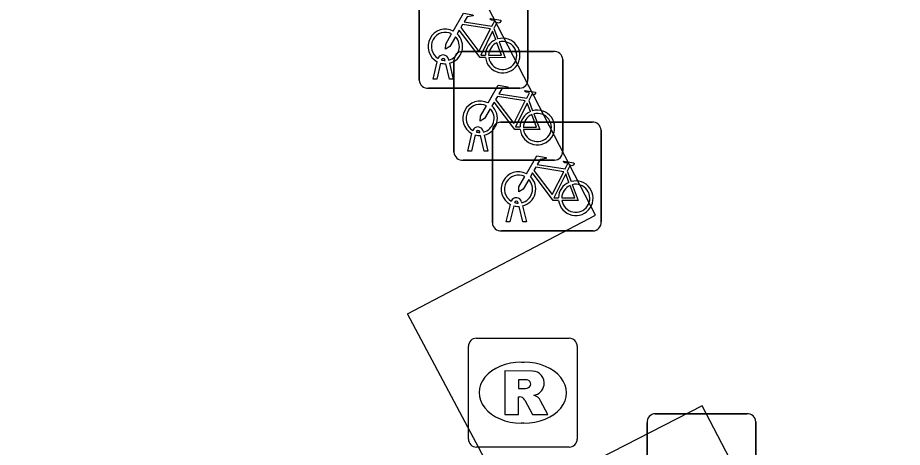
# Model space of a CAD drawing. Extents: x 162880 to 165536, y 384011 to 385179.
# Drawn here: x 163028.49 to 163036.61, y 384203.1 to 384207.05 of the extents above; entities that cross this region are included whole.
import ezdxf

# ---------------------------------------------------------------- set-up
doc = ezdxf.new("R2010")
doc.units = 0
for name, color, linetype in [('IMGEO_Fietsenrek', 7, 'Continuous'), ('IMGEO_Rijbaan_lokaal_open', 7, 'Continuous'), ('IMGEO_Rioolput', 7, 'Continuous')]:
    doc.layers.add(name, color=color, linetype=linetype)

msp = doc.modelspace()

# ---------------------------------------------------------------- linework, layer by layer
at = {"layer": 'IMGEO_Fietsenrek'}
for p, q in [((163032.1765, 384206.4719), (163032.1765, 384207.3128)), ((163032.1765, 384207.3128), (163032.1765, 384206.4719)), ((163033.1755, 384207.3221), (163033.1755, 384206.4812)), ((163033.1755, 384206.4812), (163033.1755, 384207.3221)), ((163032.8632, 384206.9462), (163032.8995, 384206.851)), ((163032.5699, 384206.7355), (163033.4108, 384206.7355)), ((163033.4108, 384206.7355), (163032.5699, 384206.7355)), ((163032.3035, 384206.4813), (163032.3418, 384206.6413)), ((163032.3722, 384206.6291), (163032.3369, 384206.4813)), ((163032.4139, 384206.6529), (163032.4129, 384206.6572)), ((163032.455, 384206.4813), (163032.4211, 384206.623)), ((163032.4446, 384206.6644), (163032.4464, 384206.6565)), ((163032.4534, 384206.6273), (163032.4884, 384206.4813)), ((163032.4955, 384205.8109), (163032.4955, 384206.6518)), ((163032.4955, 384206.6518), (163032.4955, 384205.8109)), ((163033.4945, 384206.6611), (163033.4945, 384205.8202)), ((163033.4945, 384205.8202), (163033.4945, 384206.6611)), ((163032.3369, 384206.4813), (163032.3035, 384206.4813)), ((163032.4884, 384206.4813), (163032.455, 384206.4813)), ((163033.1011, 384206.3975), (163032.2602, 384206.3975)), ((163032.2602, 384206.3975), (163033.1011, 384206.3975)), ((163033.1822, 384206.2852), (163033.2185, 384206.19)), ((163032.9229, 384206.0855), (163033.7638, 384206.0855)), ((163033.7638, 384206.0855), (163032.9229, 384206.0855)), ((163032.6225, 384205.8203), (163032.6608, 384205.9803)), ((163032.6912, 384205.9681), (163032.6559, 384205.8203)), ((163032.7329, 384205.9919), (163032.7319, 384205.9962)), ((163032.774, 384205.8203), (163032.7401, 384205.962)), ((163032.7636, 384206.0034), (163032.7654, 384205.9955)), ((163032.7724, 384205.9663), (163032.8074, 384205.8203)), ((163032.8485, 384205.1609), (163032.8485, 384206.0018)), ((163032.8485, 384206.0018), (163032.8485, 384205.1609)), ((163033.8475, 384206.0111), (163033.8475, 384205.1702)), ((163033.8475, 384205.1702), (163033.8475, 384206.0111)), ((163032.6559, 384205.8203), (163032.6225, 384205.8203)), ((163032.8074, 384205.8203), (163032.774, 384205.8203)), ((163033.4201, 384205.7365), (163032.5792, 384205.7365)), ((163032.5792, 384205.7365), (163033.4201, 384205.7365)), ((163033.5352, 384205.6352), (163033.5715, 384205.54)), ((163032.9755, 384205.1703), (163033.0138, 384205.3303)), ((163033.0442, 384205.3181), (163033.0089, 384205.1703)), ((163033.0859, 384205.3419), (163033.0849, 384205.3462)), ((163033.127, 384205.1703), (163033.0931, 384205.312)), ((163033.1166, 384205.3534), (163033.1184, 384205.3455)), ((163033.1254, 384205.3163), (163033.1604, 384205.1703)), ((163033.0089, 384205.1703), (163032.9755, 384205.1703)), ((163033.1604, 384205.1703), (163033.127, 384205.1703)), ((163033.7731, 384205.0865), (163032.9322, 384205.0865)), ((163032.9322, 384205.0865), (163033.7731, 384205.0865)), ((163034.3449, 384203.4075), (163035.1858, 384203.4075)), ((163035.1858, 384203.4075), (163034.3449, 384203.4075)), ((163034.2705, 384202.4829), (163034.2705, 384203.3238)), ((163034.2705, 384203.3238), (163034.2705, 384202.4829)), ((163035.2695, 384203.3331), (163035.2695, 384202.4922)), ((163035.2695, 384202.4922), (163035.2695, 384203.3331))]:
    msp.add_line(p, q, dxfattribs=at)
for points in [[(163032.4891, 384206.9232), (163032.5838, 384207.0867), (163032.67, 384207.0729), (163032.6717, 384207.0642), (163032.6156, 384207.0533), (163032.5894, 384207.008), (163032.8446, 384206.9672)], [(163032.8446, 384206.9672), (163032.8696, 384207.016), (163032.8645, 384207.02), (163032.8413, 384207.0237), (163032.8286, 384207.0312), (163032.8276, 384207.0343), (163032.8298, 384207.0389), (163032.9246, 384207.0238), (163032.9269, 384207.0135), (163032.9175, 384207.0011), (163032.9051, 384206.9947), (163032.8906, 384207.0009), (163032.8632, 384206.9462)], [(163032.8317, 384206.942), (163032.5749, 384206.983), (163032.5582, 384206.9542), (163032.7252, 384206.7339), (163032.8317, 384206.942)], [(163032.5098, 384206.8707), (163032.4582, 384206.7815), (163032.4183, 384206.7555), (163032.4195, 384206.803), (163032.474, 384206.8972)], [(163032.7848, 384206.6785), (163032.7351, 384206.6786), (163032.5444, 384206.9303), (163032.5254, 384206.8975)], [(163032.8797, 384206.844), (163032.8504, 384206.9208), (163032.741, 384206.7027), (163032.7837, 384206.7026)], [(163032.8137, 384206.7025), (163032.9336, 384206.7023), (163032.8904, 384206.8159)], [(163032.9102, 384206.8228), (163032.9652, 384206.6782), (163032.8151, 384206.6785)], [(163032.8081, 384206.2622), (163032.9028, 384206.4257), (163032.989, 384206.4119), (163032.9907, 384206.4032), (163032.9346, 384206.3923), (163032.9084, 384206.347), (163033.1636, 384206.3062)], [(163033.1636, 384206.3062), (163033.1886, 384206.355), (163033.1835, 384206.359), (163033.1603, 384206.3627), (163033.1476, 384206.3702), (163033.1466, 384206.3733), (163033.1488, 384206.3779), (163033.2436, 384206.3628), (163033.2459, 384206.3525), (163033.2365, 384206.3401), (163033.2241, 384206.3337), (163033.2096, 384206.3399), (163033.1822, 384206.2852)], [(163033.1507, 384206.281), (163032.8939, 384206.322), (163032.8772, 384206.2932), (163033.0442, 384206.0729), (163033.1507, 384206.281)], [(163032.8288, 384206.2097), (163032.7772, 384206.1205), (163032.7373, 384206.0945), (163032.7385, 384206.142), (163032.793, 384206.2362)], [(163033.1038, 384206.0175), (163033.0541, 384206.0176), (163032.8634, 384206.2693), (163032.8444, 384206.2365)], [(163033.1987, 384206.183), (163033.1694, 384206.2598), (163033.06, 384206.0417), (163033.1027, 384206.0416)], [(163033.1327, 384206.0415), (163033.2526, 384206.0413), (163033.2094, 384206.1549)], [(163033.2292, 384206.1618), (163033.2842, 384206.0172), (163033.1341, 384206.0175)], [(163033.1611, 384205.6122), (163033.2558, 384205.7757), (163033.342, 384205.7619), (163033.3437, 384205.7532), (163033.2876, 384205.7423), (163033.2614, 384205.697), (163033.5166, 384205.6562)], [(163033.5166, 384205.6562), (163033.5416, 384205.705), (163033.5365, 384205.709), (163033.5133, 384205.7127), (163033.5006, 384205.7202), (163033.4996, 384205.7233), (163033.5018, 384205.7279), (163033.5966, 384205.7128), (163033.5989, 384205.7025), (163033.5895, 384205.6901), (163033.5771, 384205.6837), (163033.5626, 384205.6899), (163033.5352, 384205.6352)], [(163033.5037, 384205.631), (163033.2469, 384205.672), (163033.2302, 384205.6432), (163033.3972, 384205.4229), (163033.5037, 384205.631)], [(163033.1818, 384205.5597), (163033.1302, 384205.4705), (163033.0903, 384205.4445), (163033.0915, 384205.492), (163033.146, 384205.5862)], [(163033.4568, 384205.3675), (163033.4071, 384205.3676), (163033.2164, 384205.6193), (163033.1974, 384205.5865)], [(163033.5517, 384205.533), (163033.5224, 384205.6098), (163033.413, 384205.3917), (163033.4557, 384205.3916)], [(163033.4857, 384205.3915), (163033.6056, 384205.3913), (163033.5624, 384205.5049)], [(163033.5822, 384205.5118), (163033.6372, 384205.3672), (163033.4871, 384205.3675)]]:
    msp.add_lwpolyline(points, dxfattribs=at)
for centre, radius, start, end in [((163032.4161, 384206.7819), 0.159, 62.67661, 242.13685), ((163032.4161, 384206.7819), 0.129, 63.31916, 238.90302), ((163032.4161, 384206.7819), 0.129, 283.60429, 43.43025), ((163032.4161, 384206.7819), 0.159, 283.5766, 46.60424), ((163032.9427, 384206.6979), 0.159, 187.0065, 105.77075), ((163032.9427, 384206.6979), 0.159, 113.3408, 178.32165), ((163032.9427, 384206.6979), 0.129, 113.92302, 177.95563), ((163032.9427, 384206.6979), 0.129, 188.67146, 104.58832), ((163032.3959, 384206.6533), 0.0499, 12.8025, 158.69338), ((163032.5732, 384206.6576), 0.0779, 92.4484, 184.28452), ((163032.5732, 384206.6576), 0.0779, 92.4484, 184.28452), ((163033.4166, 384206.6578), 0.0779, 2.4484, 94.28452), ((163033.4166, 384206.6578), 0.0779, 2.4484, 94.28452), ((163032.4161, 384206.7819), 0.159, 253.99666, 271.78671), ((163032.3959, 384206.6533), 0.0174, 12.8025, 163.45023), ((163032.4161, 384206.7819), 0.129, 253.41502, 269.02044), ((163032.2544, 384206.4752), 0.0779, 182.4484, 274.28452), ((163032.2544, 384206.4752), 0.0779, 182.4484, 274.28452), ((163033.0978, 384206.4754), 0.0779, 272.4484, 4.28452), ((163033.0978, 384206.4754), 0.0779, 272.4484, 4.28452), ((163032.7351, 384206.1209), 0.159, 62.67661, 242.13685), ((163032.7351, 384206.1209), 0.129, 63.31916, 238.90302), ((163032.7351, 384206.1209), 0.129, 283.60429, 43.43025), ((163032.7351, 384206.1209), 0.159, 283.5766, 46.60424), ((163033.2617, 384206.0369), 0.159, 113.3408, 178.32165), ((163033.2617, 384206.0369), 0.159, 187.0065, 105.77075), ((163033.2617, 384206.0369), 0.129, 113.92302, 177.95563), ((163033.2617, 384206.0369), 0.129, 188.67146, 104.58832), ((163032.7149, 384205.9923), 0.0499, 12.8025, 158.69338), ((163032.9262, 384206.0076), 0.0779, 92.4484, 184.28452), ((163032.9262, 384206.0076), 0.0779, 92.4484, 184.28452), ((163033.7696, 384206.0078), 0.0779, 2.4484, 94.28452), ((163033.7696, 384206.0078), 0.0779, 2.4484, 94.28452), ((163032.7351, 384206.1209), 0.159, 253.99666, 271.78671), ((163032.7149, 384205.9923), 0.0174, 12.8025, 163.45023), ((163032.7351, 384206.1209), 0.129, 253.41502, 269.02044), ((163032.5734, 384205.8142), 0.0779, 182.4484, 274.28452), ((163032.5734, 384205.8142), 0.0779, 182.4484, 274.28452), ((163033.4168, 384205.8144), 0.0779, 272.4484, 4.28452), ((163033.4168, 384205.8144), 0.0779, 272.4484, 4.28452), ((163033.0881, 384205.4709), 0.159, 62.67661, 242.13685), ((163033.0881, 384205.4709), 0.129, 63.31916, 238.90302), ((163033.0881, 384205.4709), 0.129, 283.60429, 43.43025), ((163033.0881, 384205.4709), 0.159, 283.5766, 46.60424), ((163033.6147, 384205.3869), 0.159, 113.3408, 178.32165), ((163033.6147, 384205.3869), 0.159, 187.0065, 105.77075), ((163033.6147, 384205.3869), 0.129, 113.92302, 177.95563), ((163033.6147, 384205.3869), 0.129, 188.67146, 104.58832), ((163033.0679, 384205.3423), 0.0499, 12.8025, 158.69338), ((163033.0881, 384205.4709), 0.159, 253.99666, 271.78671), ((163033.0679, 384205.3423), 0.0174, 12.8025, 163.45023), ((163033.0881, 384205.4709), 0.129, 253.41502, 269.02044), ((163032.9264, 384205.1642), 0.0779, 182.4484, 274.28452), ((163032.9264, 384205.1642), 0.0779, 182.4484, 274.28452), ((163033.7698, 384205.1644), 0.0779, 272.4484, 4.28452), ((163033.7698, 384205.1644), 0.0779, 272.4484, 4.28452), ((163034.3482, 384203.3296), 0.0779, 92.4484, 184.28452), ((163034.3482, 384203.3296), 0.0779, 92.4484, 184.28452), ((163035.1916, 384203.3298), 0.0779, 2.4484, 94.28452), ((163035.1916, 384203.3298), 0.0779, 2.4484, 94.28452)]:
    msp.add_arc(centre, radius, start, end, dxfattribs=at)
at = {"layer": 'IMGEO_Rijbaan_lokaal_open'}
msp.add_lwpolyline([(163035.824, 384197.269), (163034.883, 384198.992), (163036.615, 384199.963), (163034.777, 384203.481), (163033.002, 384202.57), (163032.067, 384204.326), (163033.797, 384205.233), (163031.959, 384208.79), (163030.201, 384207.887), (163029.275, 384209.609), (163031.02, 384210.543), (163029.151, 384214.071), (163027.394, 384213.169), (163026.476, 384214.901), (163028.209, 384215.846), (163026.387, 384219.377), (163024.614, 384218.507), (163023.702, 384220.213), (163030.715, 384223.909)], dxfattribs=at)
at = {"layer": 'IMGEO_Rioolput'}
for p, q in [((163032.7019, 384204.1015), (163033.5541, 384204.1015)), ((163032.6275, 384203.1749), (163032.6275, 384204.0271)), ((163033.6285, 384204.0271), (163033.6285, 384203.1749)), ((163033.1155, 384203.8807), (163033.1405, 384203.8807)), ((163033.1375, 384203.3213), (163033.1126, 384203.3213)), ((163033.5541, 384203.1005), (163032.7019, 384203.1005))]:
    msp.add_line(p, q, dxfattribs=at)
for points in [[(163032.7019, 384204.1015), (163033.5541, 384204.1015)], [(163032.6275, 384203.1749), (163032.6275, 384204.0271)], [(163033.6285, 384204.0271), (163033.6285, 384203.1749)], [(163033.2165, 384203.7989), (163032.9638, 384203.801), (163032.9638, 384203.401)], [(163033.1422, 384203.7202), (163033.0882, 384203.7202), (163033.0882, 384203.6389)], [(163033.0882, 384203.6389), (163033.14, 384203.6389)], [(163032.9638, 384203.401), (163033.0882, 384203.401), (163033.0882, 384203.5635), (163033.099, 384203.5635)], [(163033.1457, 384203.5336), (163033.2172, 384203.401), (163033.3569, 384203.401), (163033.2919, 384203.5272)], [(163033.5541, 384203.1005), (163032.7019, 384203.1005)]]:
    msp.add_lwpolyline(points, dxfattribs=at)
for centre, radius, start, end in [((163032.704, 384204.025), 0.0765, 91.55205, 178.44795), ((163032.704, 384204.025), 0.0765, 91.55205, 178.44795), ((163033.552, 384204.025), 0.0765, 1.55205, 88.44795), ((163033.552, 384204.025), 0.0765, 1.55205, 88.44795), ((163033.2154, 384203.6894), 0.1095, 350.36119, 89.41601), ((163033.1475, 384203.6239), 0.0964, 77.00612, 93.18647), ((163033.1624, 384203.6806), 0.0378, 276.66336, 79.67722), ((163033.1242, 384203.8282), 0.1899, 274.7715, 282.96867), ((163033.213, 384203.6886), 0.1117, 277.58423, 350.98172), ((163033.0978, 384203.5102), 0.0533, 26.02933, 88.69889), ((163033.1975, 384203.4738), 0.1085, 29.51342, 73.79051), ((163032.704, 384203.177), 0.0765, 181.55205, 268.44795), ((163032.704, 384203.177), 0.0765, 181.55205, 268.44795), ((163033.552, 384203.177), 0.0765, 271.55205, 358.44795), ((163033.552, 384203.177), 0.0765, 271.55205, 358.44795)]:
    msp.add_arc(centre, radius, start, end, dxfattribs=at)
for centre, major_axis, ratio, start_param, end_param in [((163033.114, 384203.601), (-0.3872, 0.002), 0.722429, 4.712389, 7.853982), ((163033.139, 384203.601), (-0.3901, 0.002), 0.717154, 1.570796, 4.712389)]:
    msp.add_ellipse(centre, major_axis=major_axis, ratio=ratio, start_param=start_param, end_param=end_param, dxfattribs=at)

doc.saveas('drawing.dxf')
